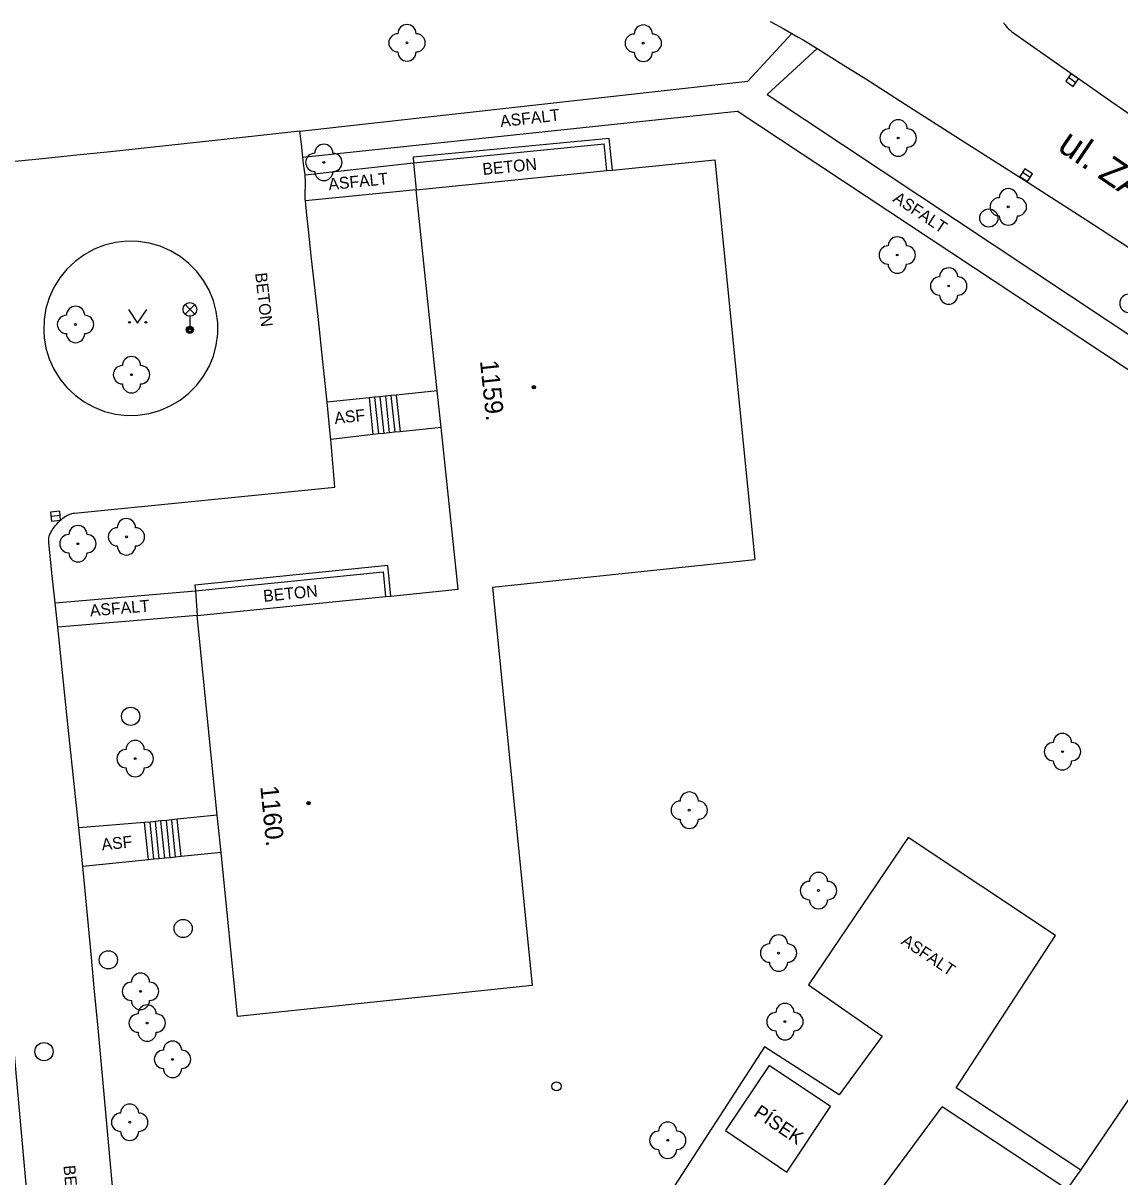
# Model space of a CAD drawing. Extents: x -539515 to -538098, y -1182060 to -1180157.
# Drawn here: x -538776.9 to -538716.8, y -1181163.7 to -1181100.4 of the extents above; entities that cross this region are included whole.
import ezdxf

# ---------------------------------------------------------------- set-up
doc = ezdxf.new("R2010")
doc.units = 0
for name, color, linetype in [('Vrstva 10', 7, 'Continuous'), ('Vrstva 11', 7, 'Continuous'), ('Vrstva 22', 7, 'Continuous'), ('Vrstva 27', 7, 'Continuous'), ('Vrstva 31', 7, 'Continuous'), ('Vrstva 33', 7, 'Continuous'), ('Vrstva 36', 7, 'Continuous'), ('Vrstva 39', 7, 'Continuous'), ('Vrstva 40', 7, 'Continuous'), ('Vrstva 41', 7, 'Continuous'), ('Vrstva 47', 7, 'Continuous'), ('Vrstva 49', 7, 'Continuous'), ('Vrstva 5', 7, 'Continuous'), ('Vrstva 7', 7, 'Continuous')]:
    doc.layers.add(name, color=color, linetype=linetype)

msp = doc.modelspace()

# ---------------------------------------------------------------- linework, layer by layer
at = {"layer": 'Vrstva 10'}
for p, q in [((-538761.73, -1181106.34), (-538764.041, -1181106.586)), ((-538761.655, -1181107.05), (-538761.73, -1181106.34)), ((-538764.041, -1181106.586), (-538772.128, -1181107.463)), ((-538766.955, -1181126.575), (-538759.82, -1181125.86)), ((-538774.09, -1181127.29), (-538766.955, -1181126.575)), ((-538774.44, -1181139.055), (-538775.02, -1181133.55)), ((-538773.86, -1181144.56), (-538774.44, -1181139.055)), ((-538778.41, -1181145.91), (-538776.89, -1181162.7)), ((-538771.997, -1181164.423), (-538772.808, -1181155.55)), ((-538735.987, -1181157.588), (-538738.4, -1181161.17)), ((-538732.63, -1181159.85), (-538735.987, -1181157.588)), ((-538718.91, -1181163.34), (-538715.39, -1181158.17)), ((-538735.03, -1181163.44), (-538732.63, -1181159.85)), ((-538738.4, -1181161.17), (-538735.03, -1181163.44))]:
    msp.add_line(p, q, dxfattribs=at)
for points in [[(-538735.936, -1181100.322), (-538735.638, -1181100.48), (-538735.192, -1181100.722), (-538734.75, -1181100.97), (-538734.399, -1181101.172), (-538734.137, -1181101.326), (-538733.747, -1181101.561), (-538733.36, -1181101.8), (-538731.941, -1181102.691), (-538730.702, -1181103.474), (-538728.536, -1181104.848)], [(-538723.147, -1181100.369), (-538723.101, -1181100.441), (-538723.058, -1181100.502), (-538723.019, -1181100.554), (-538722.947, -1181100.64), (-538722.889, -1181100.7), (-538722.844, -1181100.743), (-538722.774, -1181100.804), (-538722.7, -1181100.86)], [(-538722.7, -1181100.86), (-538720.62, -1181102.329), (-538718.796, -1181103.61), (-538717.197, -1181104.727), (-538715.796, -1181105.702), (-538714.568, -1181106.553)], [(-538728.536, -1181104.848), (-538725.292, -1181106.917), (-538722.05, -1181108.99), (-538720.254, -1181110.141)], [(-538772.128, -1181107.463), (-538774.15, -1181107.678), (-538775.667, -1181107.835), (-538776.805, -1181107.95), (-538778.512, -1181108.118), (-538780.22, -1181108.28), (-538780.752, -1181108.326), (-538781.551, -1181108.389)], [(-538760.742, -1181116.505), (-538761.094, -1181113.333), (-538761.266, -1181111.747), (-538761.349, -1181110.953), (-538761.43, -1181110.16), (-538761.438, -1181110.071), (-538761.445, -1181109.904), (-538761.446, -1181109.757), (-538761.434, -1181109.243), (-538761.432, -1181109.114), (-538761.433, -1181109.018), (-538761.438, -1181108.874), (-538761.45, -1181108.73), (-538761.48, -1181108.487), (-538761.533, -1181108.124), (-538761.558, -1181107.942), (-538761.58, -1181107.76), (-538761.655, -1181107.05)], [(-538720.254, -1181110.141), (-538718.575, -1181111.224), (-538717.006, -1181112.242)], [(-538769.407, -1181112.651), (-538770.002, -1181112.482), (-538770.613, -1181112.391), (-538771.231, -1181112.38), (-538771.845, -1181112.449), (-538772.445, -1181112.596), (-538773.022, -1181112.819), (-538773.564, -1181113.115), (-538774.064, -1181113.479), (-538774.513, -1181113.904), (-538774.903, -1181114.383), (-538775.228, -1181114.909), (-538775.482, -1181115.472), (-538775.662, -1181116.063), (-538775.764, -1181116.673), (-538775.786, -1181117.29), (-538775.76, -1181117.67)], [(-538768.84, -1181112.896), (-538769.407, -1181112.651)], [(-538717.006, -1181112.242), (-538715.538, -1181113.2), (-538714.166, -1181114.102), (-538712.882, -1181114.95), (-538711.68, -1181115.749), (-538710.555, -1181116.5), (-538709.502, -1181117.208)], [(-538768.311, -1181121.098), (-538767.824, -1181120.717), (-538767.391, -1181120.276), (-538767.018, -1181119.783), (-538766.712, -1181119.246), (-538766.478, -1181118.674), (-538766.32, -1181118.077), (-538766.24, -1181117.464), (-538766.24, -1181116.846), (-538766.319, -1181116.233), (-538766.477, -1181115.636), (-538766.711, -1181115.064), (-538767.017, -1181114.527), (-538767.389, -1181114.034), (-538767.822, -1181113.592), (-538768.308, -1181113.211), (-538768.84, -1181112.896)], [(-538759.82, -1181125.86), (-538759.93, -1181124.555), (-538760.04, -1181123.25), (-538760.086, -1181122.74), (-538760.162, -1181121.975), (-538760.24, -1181121.21), (-538760.381, -1181119.828), (-538760.509, -1181118.619), (-538760.742, -1181116.505)], [(-538775.76, -1181117.67), (-538775.662, -1181118.242), (-538775.483, -1181118.833), (-538775.229, -1181119.397), (-538774.904, -1181119.923), (-538774.514, -1181120.402), (-538774.066, -1181120.827), (-538773.566, -1181121.191), (-538773.024, -1181121.487), (-538772.448, -1181121.711), (-538771.848, -1181121.859), (-538771.234, -1181121.928), (-538770.616, -1181121.917), (-538770.004, -1181121.826), (-538769.41, -1181121.657), (-538768.842, -1181121.413), (-538768.311, -1181121.098)], [(-538775.02, -1181133.55), (-538775.09, -1181132.885), (-538775.16, -1181132.22), (-538775.335, -1181130.56), (-538775.51, -1181128.9), (-538775.514, -1181128.775), (-538775.508, -1181128.699), (-538775.497, -1181128.629), (-538775.482, -1181128.564), (-538775.464, -1181128.504), (-538775.443, -1181128.448), (-538775.421, -1181128.397), (-538775.399, -1181128.349), (-538775.35, -1181128.26), (-538775.302, -1181128.183), (-538775.257, -1181128.117), (-538775.214, -1181128.06), (-538775.133, -1181127.962), (-538775.069, -1181127.89), (-538774.967, -1181127.784), (-538774.86, -1181127.68), (-538774.815, -1181127.639), (-538774.731, -1181127.568), (-538774.656, -1181127.512), (-538774.589, -1181127.467), (-538774.531, -1181127.432), (-538774.478, -1181127.404), (-538774.432, -1181127.382), (-538774.35, -1181127.349), (-538774.287, -1181127.328), (-538774.239, -1181127.315), (-538774.165, -1181127.3), (-538774.09, -1181127.29)], [(-538773.753, -1181145.62), (-538773.806, -1181145.09), (-538773.86, -1181144.56)], [(-538772.808, -1181155.55), (-538773.013, -1181153.332), (-538773.169, -1181151.669), (-538773.407, -1181149.174), (-538773.65, -1181146.68), (-538773.753, -1181145.62)], [(-538776.89, -1181162.7), (-538775.509, -1181177.959)], [(-538719.66, -1181164.39), (-538719.568, -1181164.257), (-538719.404, -1181164.028), (-538719.154, -1181163.686), (-538719.031, -1181163.514), (-538718.91, -1181163.34)]]:
    msp.add_lwpolyline(points, dxfattribs=at)
at = {"layer": 'Vrstva 11'}
for p, q in [((-538737.16, -1181103.59), (-538734.75, -1181100.97)), ((-538733.36, -1181101.8), (-538736.1, -1181104.32)), ((-538761.73, -1181106.34), (-538737.16, -1181103.59)), ((-538736.1, -1181104.32), (-538692.02, -1181133.63)), ((-538761.58, -1181107.76), (-538737.76, -1181105.24)), ((-538692.58, -1181135.14), (-538737.76, -1181105.24)), ((-538761.45, -1181108.73), (-538755.5, -1181108.068)), ((-538755.5, -1181108.068), (-538755.36, -1181109.55)), ((-538755.36, -1181109.55), (-538761.43, -1181110.16)), ((-538757.642, -1181120.937), (-538757.431, -1181122.948)), ((-538757.344, -1181120.906), (-538757.133, -1181122.917)), ((-538757.045, -1181120.875), (-538756.834, -1181122.886)), ((-538756.747, -1181120.843), (-538756.536, -1181122.854)), ((-538756.449, -1181120.812), (-538756.238, -1181122.823)), ((-538757.941, -1181120.969), (-538760.24, -1181121.21)), ((-538757.941, -1181120.969), (-538757.73, -1181122.98)), ((-538757.73, -1181122.98), (-538760.04, -1181123.25)), ((-538775.16, -1181132.22), (-538767.47, -1181131.55)), ((-538767.47, -1181131.55), (-538767.37, -1181132.91)), ((-538767.37, -1181132.91), (-538775.02, -1181133.55)), ((-538770.25, -1181144.27), (-538773.86, -1181144.56)), ((-538770.044, -1181146.316), (-538770.25, -1181144.27)), ((-538769.745, -1181146.285), (-538769.951, -1181144.239)), ((-538769.447, -1181146.255), (-538769.653, -1181144.209)), ((-538769.148, -1181146.225), (-538769.354, -1181144.179)), ((-538768.85, -1181146.195), (-538769.056, -1181144.149)), ((-538768.551, -1181146.165), (-538768.757, -1181144.119)), ((-538768.253, -1181146.135), (-538768.459, -1181144.089)), ((-538728.37, -1181145.09), (-538733.84, -1181153.17)), ((-538720.29, -1181150.47), (-538728.37, -1181145.09)), ((-538770.044, -1181146.316), (-538773.65, -1181146.68)), ((-538725.74, -1181158.82), (-538720.29, -1181150.47)), ((-538733.84, -1181153.17), (-538729.8, -1181155.99)), ((-538729.8, -1181155.99), (-538732.15, -1181159.2)), ((-538736.25, -1181156.58), (-538742.75, -1181166.61)), ((-538732.15, -1181159.2), (-538736.25, -1181156.58)), ((-538718.91, -1181163.34), (-538725.74, -1181158.82)), ((-538735.22, -1181171.66), (-538726.507, -1181159.859)), ((-538719.66, -1181164.39), (-538726.507, -1181159.859))]:
    msp.add_line(p, q, dxfattribs=at)
for points in [[(-538754.203, -1181120.577), (-538756.449, -1181120.812), (-538756.747, -1181120.843), (-538757.045, -1181120.875), (-538757.344, -1181120.906), (-538757.642, -1181120.937), (-538757.941, -1181120.969)], [(-538753.992, -1181122.588), (-538756.238, -1181122.823), (-538756.536, -1181122.854), (-538756.834, -1181122.886), (-538757.133, -1181122.917), (-538757.431, -1181122.948), (-538757.73, -1181122.98)], [(-538766.264, -1181143.868), (-538768.459, -1181144.089), (-538768.757, -1181144.119), (-538769.056, -1181144.149), (-538769.354, -1181144.179), (-538769.653, -1181144.209), (-538769.951, -1181144.239), (-538770.25, -1181144.27)], [(-538766.058, -1181145.914), (-538768.253, -1181146.135), (-538768.551, -1181146.165), (-538768.85, -1181146.195), (-538769.148, -1181146.225), (-538769.447, -1181146.255), (-538769.745, -1181146.285), (-538770.044, -1181146.316)]]:
    msp.add_lwpolyline(points, dxfattribs=at)
at = {"layer": 'Vrstva 22'}
for centre in [(-538755.86, -1181101.49), (-538742.9, -1181101.51), (-538728.92, -1181106.71), (-538760.42, -1181108.05), (-538722.88, -1181110.49), (-538728.97, -1181113.13), (-538726.15, -1181114.83), (-538774.04, -1181116.94), (-538770.97, -1181119.7), (-538771.25, -1181128.59), (-538773.91, -1181128.97), (-538719.91, -1181140.38), (-538770.77, -1181140.76), (-538740.38, -1181143.59), (-538733.29, -1181148), (-538735.48, -1181151.43), (-538770.48, -1181153.53), (-538735.13, -1181155.19), (-538770.11, -1181155.27), (-538768.72, -1181157.26), (-538771.07, -1181160.71), (-538741.56, -1181161.7)]:
    msp.add_circle(centre, 0.05, dxfattribs=at)
for centre, start, end in [((-538755.86, -1181100.99), 0, 180), ((-538742.9, -1181101.01), 0, 180), ((-538756.36, -1181101.49), 90, 270), ((-538755.36, -1181101.49), 270, 90), ((-538743.4, -1181101.51), 90, 270), ((-538742.4, -1181101.51), 270, 90), ((-538755.86, -1181101.99), 180, 0), ((-538742.9, -1181102.01), 180, 0), ((-538728.92, -1181106.21), 0, 180), ((-538729.42, -1181106.71), 90, 270), ((-538728.42, -1181106.71), 270, 90), ((-538760.92, -1181108.05), 90, 270), ((-538760.42, -1181107.55), 0, 180), ((-538759.92, -1181108.05), 270, 90), ((-538728.92, -1181107.21), 180, 0), ((-538760.42, -1181108.55), 180, 0), ((-538722.88, -1181109.99), 359.99978, 179.99978), ((-538723.38, -1181110.49), 89.99978, 269.99978), ((-538722.38, -1181110.49), 269.99978, 89.99978), ((-538722.88, -1181110.99), 179.99978, 359.99978), ((-538729.47, -1181113.13), 89.99978, 269.99978), ((-538728.97, -1181112.63), 359.99978, 179.99978), ((-538728.47, -1181113.13), 269.99978, 89.99978), ((-538728.97, -1181113.63), 179.99978, 359.99978), ((-538726.15, -1181114.33), 359.99978, 179.99978), ((-538726.65, -1181114.83), 89.99978, 269.99978), ((-538725.65, -1181114.83), 269.99978, 89.99978), ((-538726.15, -1181115.33), 179.99978, 359.99978), ((-538716.27, -1181115.78), 89.99978, 269.99978), ((-538774.54, -1181116.94), 90, 270), ((-538774.04, -1181116.44), 0, 180), ((-538773.54, -1181116.94), 270, 90), ((-538774.04, -1181117.44), 180, 0), ((-538770.97, -1181119.2), 0, 180), ((-538771.47, -1181119.7), 90, 270), ((-538770.47, -1181119.7), 270, 90), ((-538770.97, -1181120.2), 180, 0), ((-538771.25, -1181128.09), 0, 180), ((-538774.41, -1181128.97), 90, 270), ((-538773.91, -1181128.47), 0, 180), ((-538773.41, -1181128.97), 270, 90), ((-538771.75, -1181128.59), 90, 270), ((-538770.75, -1181128.59), 270, 90), ((-538771.25, -1181129.09), 180, 0), ((-538773.91, -1181129.47), 180, 0), ((-538770.77, -1181140.26), 0, 180), ((-538720.41, -1181140.38), 90, 270), ((-538719.91, -1181139.88), 360, 180), ((-538719.41, -1181140.38), 270, 90), ((-538771.27, -1181140.76), 90, 270), ((-538770.27, -1181140.76), 270, 90), ((-538719.91, -1181140.88), 180, 360), ((-538770.77, -1181141.26), 180, 0), ((-538740.88, -1181143.59), 90, 270), ((-538740.38, -1181143.09), 0, 180), ((-538739.88, -1181143.59), 270, 90), ((-538740.38, -1181144.09), 180, 0), ((-538733.79, -1181148), 90, 270), ((-538733.29, -1181147.5), 360, 180), ((-538732.79, -1181148), 270, 90), ((-538733.29, -1181148.5), 180, 360), ((-538735.48, -1181150.93), 0, 180), ((-538735.98, -1181151.43), 90, 270), ((-538734.98, -1181151.43), 270, 90), ((-538735.48, -1181151.93), 180, 0), ((-538770.48, -1181153.03), 0, 180), ((-538770.98, -1181153.53), 90, 270), ((-538769.98, -1181153.53), 270, 90), ((-538770.48, -1181154.03), 180, 0), ((-538770.11, -1181154.77), 0, 180), ((-538735.13, -1181154.69), 0, 180), ((-538770.61, -1181155.27), 90, 270), ((-538769.61, -1181155.27), 270, 90), ((-538735.63, -1181155.19), 90, 270), ((-538734.63, -1181155.19), 270, 90), ((-538770.11, -1181155.77), 180, 0), ((-538735.13, -1181155.69), 180, 0), ((-538768.72, -1181156.76), 0, 180), ((-538769.22, -1181157.26), 90, 270), ((-538768.22, -1181157.26), 270, 90), ((-538768.72, -1181157.76), 180, 0), ((-538771.57, -1181160.71), 90, 270), ((-538771.07, -1181160.21), 0, 180), ((-538770.57, -1181160.71), 270, 90), ((-538741.56, -1181161.2), 0, 180), ((-538771.07, -1181161.21), 180, 0), ((-538742.06, -1181161.7), 90, 270), ((-538741.06, -1181161.7), 270, 90), ((-538741.56, -1181162.2), 180, 0)]:
    msp.add_arc(centre, 0.5, start, end, dxfattribs=at)
at = {"layer": 'Vrstva 27'}
for p, q in [((-538719.175, -1181103.678), (-538719.585, -1181103.39)), ((-538721.687, -1181108.883), (-538722.109, -1181108.613)), ((-538774.885, -1181127.431), (-538775.383, -1181127.481))]:
    msp.add_line(p, q, dxfattribs=at)
for points in [[(-538719.032, -1181103.473), (-538719.441, -1181103.186), (-538719.728, -1181103.595), (-538719.319, -1181103.882)], [(-538721.553, -1181108.672), (-538721.974, -1181108.403), (-538722.243, -1181108.824), (-538721.822, -1181109.093)], [(-538774.91, -1181127.182), (-538775.408, -1181127.232), (-538775.358, -1181127.73), (-538774.86, -1181127.68)]]:
    msp.add_lwpolyline(points, close=True, dxfattribs=at)
for centre in [(-538723.95, -1181111.1), (-538771.02, -1181138.44), (-538768.14, -1181150.08), (-538772.24, -1181151.8), (-538775.77, -1181156.84)]:
    msp.add_circle(centre, 0.5, dxfattribs=at)
at = {"layer": 'Vrstva 31'}
msp.add_circle((-538747.66, -1181158.74), 0.25, dxfattribs=at)
at = {"layer": 'Vrstva 33'}
for p, q in [((-538768.035, -1181116.38), (-538767.505, -1181115.85)), ((-538768.035, -1181115.85), (-538767.505, -1181116.38)), ((-538767.77, -1181116.49), (-538767.77, -1181117.24))]:
    msp.add_line(p, q, dxfattribs=at)
for centre, radius in [((-538767.77, -1181116.115), 0.375), ((-538767.77, -1181117.24), 0.2), ((-538767.77, -1181117.24), 0.145), ((-538767.77, -1181117.24), 0.0876)]:
    msp.add_circle(centre, radius, dxfattribs=at)
at = {"layer": 'Vrstva 36'}
msp.add_lwpolyline([(-538771.134, -1181116.125), (-538770.634, -1181116.875), (-538770.134, -1181116.125)], dxfattribs=at)
for centre in [(-538771.084, -1181116.825), (-538770.185, -1181116.825)]:
    msp.add_circle(centre, 0.05, dxfattribs=at)
at = {"layer": 'Vrstva 39'}
for centre, radius in [((-538748.9, -1181120.386), 0.09), ((-538748.9, -1181120.386), 0.0398), ((-538761.262, -1181143.204), 0.09), ((-538761.262, -1181143.204), 0.0398)]:
    msp.add_circle(centre, radius, dxfattribs=at)
at = {"layer": 'Vrstva 5'}
for p, q in [((-538744.596, -1181108.473), (-538738.97, -1181107.91)), ((-538738.97, -1181107.91), (-538736.79, -1181129.84)), ((-538755.36, -1181109.55), (-538744.894, -1181108.502)), ((-538744.894, -1181108.502), (-538744.596, -1181108.473)), ((-538754.203, -1181120.577), (-538755.36, -1181109.55)), ((-538753.992, -1181122.588), (-538754.203, -1181120.577)), ((-538753.06, -1181131.47), (-538753.992, -1181122.588)), ((-538751.167, -1181131.348), (-538736.79, -1181129.84)), ((-538756.741, -1181131.84), (-538753.06, -1181131.47)), ((-538751.167, -1181131.348), (-538748.993, -1181153.212)), ((-538767.37, -1181132.91), (-538757.039, -1181131.87)), ((-538757.039, -1181131.87), (-538756.741, -1181131.84)), ((-538766.264, -1181143.868), (-538767.37, -1181132.91)), ((-538766.058, -1181145.914), (-538766.264, -1181143.868)), ((-538765.15, -1181154.91), (-538766.058, -1181145.914)), ((-538748.993, -1181153.212), (-538765.15, -1181154.91))]:
    msp.add_line(p, q, dxfattribs=at)
at = {"layer": 'Vrstva 7'}
for p, q in [((-538755.5, -1181108.068), (-538745.041, -1181107.024)), ((-538744.894, -1181108.502), (-538745.041, -1181107.024)), ((-538744.596, -1181108.473), (-538744.77, -1181106.73)), ((-538756.741, -1181131.84), (-538756.91, -1181130.16)), ((-538767.47, -1181131.55), (-538757.175, -1181130.514)), ((-538757.175, -1181130.514), (-538757.039, -1181131.87))]:
    msp.add_line(p, q, dxfattribs=at)
for points in [[(-538744.77, -1181106.73), (-538755.53, -1181107.77)], [(-538755.53, -1181107.77), (-538755.5, -1181108.068)], [(-538756.91, -1181130.16), (-538767.5, -1181131.251)], [(-538767.5, -1181131.251), (-538767.47, -1181131.55)]]:
    msp.add_lwpolyline(points, dxfattribs=at)

# ---------------------------------------------------------------- texts
at = {"layer": 'Vrstva 40'}
for s, rotation, p in [('ASFALT', 6.38626, (-538750.719, -1181106.118)), ('BETON', 5.71406, (-538751.69, -1181108.746)), ('ASFALT', 5.73863, (-538760.142, -1181109.577)), ('ASFALT', 326.50352, (-538729.257, -1181110.156)), ('BETON', 276.34229, (-538764.192, -1181114.129)), ('ASF', 5.98436, (-538759.813, -1181122.4)), ('BETON', 5.74627, (-538763.714, -1181132.165)), ('ASFALT', 4.78223, (-538773.229, -1181132.96)), ('ASF', 5.76408, (-538772.583, -1181145.798)), ('ASFALT', 326.34267, (-538728.804, -1181150.897)), ('BETON', 275.17289, (-538774.707, -1181163.094))]:
    msp.add_text(s, height=0.65, rotation=rotation, dxfattribs=at).set_placement(p)
at = {"layer": 'Vrstva 41'}
msp.add_text('PÍSEK', height=0.75, rotation=326.02728, dxfattribs=at).set_placement((-538736.899, -1181160.326))
at = {"layer": 'Vrstva 47'}
for s, rotation, p in [('1159.', 275.98996, (-538751.861, -1181118.945)), ('1160.', 275.76216, (-538763.911, -1181142.288))]:
    msp.add_text(s, height=1, rotation=rotation, dxfattribs=at).set_placement(p)
at = {"layer": 'Vrstva 49'}
msp.add_text('ul. ZAHRADNÍ', height=1.5, rotation=325.81104, dxfattribs=at).set_placement((-538720.248, -1181107.342))

doc.saveas('drawing.dxf')
